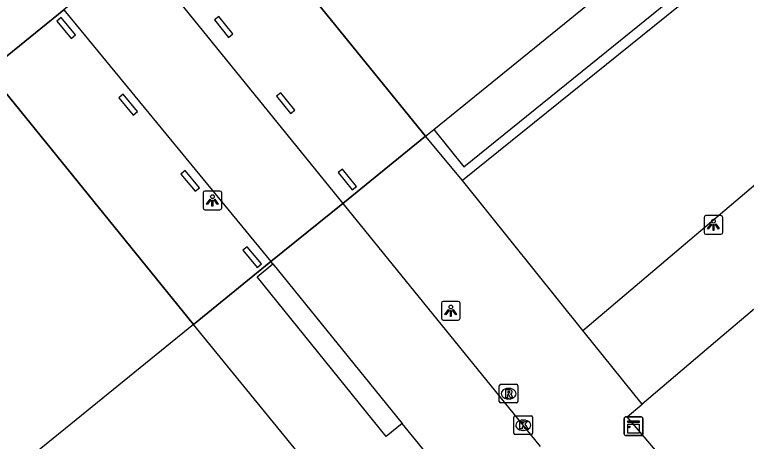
# Model space of a CAD drawing. Extents: x 161772 to 163123, y 383092 to 383917.
# Drawn here: x 162225.14 to 162264.38, y 383209.43 to 383232.32 of the extents above; entities that cross this region are included whole.
import ezdxf

# ---------------------------------------------------------------- set-up
doc = ezdxf.new("R2010")
doc.units = 0
for name, color, linetype in [('IMGEO_Kast', 7, 'Continuous'), ('IMGEO_Kolk', 7, 'Continuous'), ('IMGEO_Lichtpunt', 7, 'Continuous'), ('IMGEO_Muur', 7, 'Continuous'), ('IMGEO_Pand', 7, 'Continuous'), ('IMGEO_Pand_overbouw', 7, 'Continuous'), ('IMGEO_Rijbaan_lokaal_open', 7, 'Continuous'), ('IMGEO_Rioolput', 7, 'Continuous'), ('IMGEO_Voetpad_open', 7, 'Continuous')]:
    doc.layers.add(name, color=color, linetype=linetype)

msp = doc.modelspace()

# ---------------------------------------------------------------- linework, layer by layer
at = {"layer": 'IMGEO_Kast'}
for p, q in [((162257.83, 383209.812), (162257.83, 383210.653)), ((162257.83, 383210.653), (162257.83, 383209.812)), ((162257.905, 383210.737), (162258.746, 383210.737)), ((162258.746, 383210.737), (162257.905, 383210.737)), ((162258.83, 383210.662), (162258.83, 383209.821)), ((162258.83, 383209.821), (162258.83, 383210.662)), ((162258.755, 383209.737), (162257.914, 383209.737)), ((162257.914, 383209.737), (162258.755, 383209.737))]:
    msp.add_line(p, q, dxfattribs=at)
for points in [[(162258.025, 383210.527), (162258.625, 383210.527), (162258.625, 383210.442), (162258.025, 383210.442), (162258.025, 383210.527)], [(162258.025, 383210.352), (162258.625, 383210.352), (162258.625, 383209.863), (162258.025, 383209.863), (162258.025, 383210.352)]]:
    msp.add_lwpolyline(points, dxfattribs=at)
msp.add_circle((162258.109, 383210.201), 0.0377, dxfattribs=at)
for centre, start, end in [((162257.908, 383210.659), 92.4484, 184.2845), ((162257.908, 383210.659), 92.4484, 184.2845), ((162258.752, 383210.659), 2.4484, 94.2845), ((162258.752, 383210.659), 2.4484, 94.2845), ((162257.908, 383209.815), 182.4484, 274.2845), ((162257.908, 383209.815), 182.4484, 274.2845), ((162258.752, 383209.815), 272.4484, 4.2845), ((162258.752, 383209.815), 272.4484, 4.2845)]:
    msp.add_arc(centre, 0.0779, start, end, dxfattribs=at)
at = {"layer": 'IMGEO_Kolk'}
for p, q in [((162251.915, 383209.869), (162251.915, 383210.721)), ((162251.99, 383210.795), (162252.842, 383210.795)), ((162252.403, 383210.575), (162252.428, 383210.575)), ((162252.916, 383210.721), (162252.916, 383209.869)), ((162252.842, 383209.795), (162251.99, 383209.795)), ((162252.426, 383210.015), (162252.401, 383210.015))]:
    msp.add_line(p, q, dxfattribs=at)
for points in [[(162251.915, 383209.869), (162251.915, 383210.721)], [(162251.99, 383210.795), (162252.842, 383210.795)], [(162252.236, 383210.495), (162252.359, 383210.495), (162252.359, 383210.344), (162252.489, 383210.495), (162252.653, 383210.495), (162252.507, 383210.344), (162252.66, 383210.095), (162252.508, 383210.095), (162252.423, 383210.259), (162252.359, 383210.192), (162252.359, 383210.095), (162252.236, 383210.095), (162252.236, 383210.495)], [(162252.916, 383210.721), (162252.916, 383209.869)], [(162252.842, 383209.795), (162251.99, 383209.795)]]:
    msp.add_lwpolyline(points, dxfattribs=at)
for centre, start, end in [((162251.992, 383210.719), 91.552, 178.448), ((162251.992, 383210.719), 91.552, 178.448), ((162252.84, 383210.719), 1.552, 88.448), ((162252.84, 383210.719), 1.552, 88.448), ((162251.992, 383209.871), 181.552, 268.448), ((162251.992, 383209.871), 181.552, 268.448), ((162252.84, 383209.871), 271.552, 358.448), ((162252.84, 383209.871), 271.552, 358.448)]:
    msp.add_arc(centre, 0.0765, start, end, dxfattribs=at)
for centre, major_axis, ratio, start_param, end_param in [((162252.402, 383210.295), (-0.387, 0.002), 0.722429, 4.712389, 7.853982), ((162252.427, 383210.295), (-0.39, 0.002), 0.717154, 1.570796, 4.712389)]:
    msp.add_ellipse(centre, major_axis=major_axis, ratio=ratio, start_param=start_param, end_param=end_param, dxfattribs=at)
at = {"layer": 'IMGEO_Lichtpunt'}
for p, q in [((162235.249, 383222.756), (162235.249, 383221.949)), ((162235.249, 383222.756), (162235.249, 383221.949)), ((162236.151, 383222.851), (162235.343, 383222.851)), ((162236.151, 383222.851), (162235.343, 383222.851)), ((162236.245, 383221.949), (162236.245, 383222.756)), ((162236.245, 383221.949), (162236.245, 383222.756)), ((162235.343, 383221.855), (162236.151, 383221.855)), ((162235.343, 383221.855), (162236.151, 383221.855)), ((162262.116, 383221.441), (162262.116, 383220.634)), ((162262.116, 383221.441), (162262.116, 383220.634)), ((162263.018, 383221.536), (162262.21, 383221.536)), ((162263.018, 383221.536), (162262.21, 383221.536)), ((162263.112, 383220.634), (162263.112, 383221.441)), ((162263.112, 383220.634), (162263.112, 383221.441)), ((162262.21, 383220.54), (162263.018, 383220.54)), ((162262.21, 383220.54), (162263.018, 383220.54)), ((162248.032, 383216.838), (162248.032, 383216.031)), ((162248.032, 383216.838), (162248.032, 383216.031)), ((162248.934, 383216.933), (162248.126, 383216.933)), ((162248.934, 383216.933), (162248.126, 383216.933)), ((162249.028, 383216.031), (162249.028, 383216.838)), ((162249.028, 383216.031), (162249.028, 383216.838)), ((162248.126, 383215.937), (162248.934, 383215.937)), ((162248.126, 383215.937), (162248.934, 383215.937))]:
    msp.add_line(p, q, dxfattribs=at)
for points in [[(162235.623, 383222.42), (162235.662, 383222.392), (162235.474, 383222.13), (162235.436, 383222.157), (162235.623, 383222.42)], [(162235.725, 383222.372), (162235.772, 383222.372), (162235.772, 383222.05), (162235.725, 383222.05), (162235.725, 383222.372)], [(162235.835, 383222.392), (162235.873, 383222.419), (162236.06, 383222.157), (162236.021, 383222.129), (162235.835, 383222.392)], [(162262.49, 383221.105), (162262.529, 383221.077), (162262.341, 383220.815), (162262.303, 383220.842), (162262.49, 383221.105)], [(162262.592, 383221.057), (162262.639, 383221.057), (162262.639, 383220.735), (162262.592, 383220.735), (162262.592, 383221.057)], [(162262.702, 383221.077), (162262.74, 383221.104), (162262.927, 383220.842), (162262.888, 383220.814), (162262.702, 383221.077)], [(162248.406, 383216.502), (162248.445, 383216.474), (162248.257, 383216.212), (162248.219, 383216.239), (162248.406, 383216.502)], [(162248.508, 383216.454), (162248.555, 383216.454), (162248.555, 383216.132), (162248.508, 383216.132), (162248.508, 383216.454)], [(162248.618, 383216.474), (162248.656, 383216.501), (162248.843, 383216.239), (162248.804, 383216.211), (162248.618, 383216.474)]]:
    msp.add_lwpolyline(points, dxfattribs=at)
for centre in [(162235.748, 383222.554), (162262.615, 383221.239), (162248.531, 383216.636)]:
    msp.add_circle(centre, 0.0994, dxfattribs=at)
for centre, start, end in [((162235.343, 383222.756), 90, 180), ((162235.343, 383222.756), 90, 180), ((162236.151, 383222.756), 0, 90), ((162236.151, 383222.756), 0, 90), ((162235.343, 383221.949), 180, 270), ((162235.343, 383221.949), 180, 270), ((162236.151, 383221.949), 270, 0), ((162236.151, 383221.949), 270, 360), ((162262.21, 383221.441), 90, 180), ((162262.21, 383221.441), 90, 180), ((162263.018, 383221.441), 0, 90), ((162263.018, 383221.441), 0, 90), ((162262.21, 383220.634), 180, 270), ((162262.21, 383220.634), 180, 270), ((162263.018, 383220.634), 270, 0), ((162263.018, 383220.634), 270, 360), ((162248.126, 383216.838), 90, 180), ((162248.126, 383216.838), 90, 180), ((162248.934, 383216.838), 0, 90), ((162248.934, 383216.838), 0, 90), ((162248.126, 383216.031), 180, 270), ((162248.126, 383216.031), 180, 270), ((162248.934, 383216.031), 270, 0), ((162248.934, 383216.031), 270, 360)]:
    msp.add_arc(centre, 0.0946, start, end, dxfattribs=at)
at = {"layer": 'IMGEO_Muur'}
for points in [[(162260.746, 383236.819), (162262.673, 383234.333), (162249.167, 383223.416)], [(162247.618, 383226.155), (162249.236, 383224.147), (162261.922, 383234.434), (162260.307, 383236.463)], [(162249.167, 383223.416), (162247.181, 383225.799)]]:
    msp.add_lwpolyline(points, dxfattribs=at)
at = {"layer": 'IMGEO_Pand'}
for points in [[(162305.378, 383250.912), (162302.058, 383248.098), (162300.325, 383246.629), (162297.405, 383244.154), (162295.68, 383242.692), (162292.736, 383240.196), (162291.016, 383238.738), (162288.094, 383236.261), (162286.369, 383234.799), (162283.44, 383232.315), (162281.706, 383230.846), (162278.784, 383228.369), (162277.054, 383226.902), (162274.125, 383224.42), (162272.397, 383222.955), (162269.487, 383220.488), (162267.759, 383219.023), (162264.825, 383216.536), (162263.089, 383215.064), (162258.791, 383211.421)], [(162236.165, 383239.363), (162247.181, 383225.799)], [(162247.618, 383226.155), (162260.307, 383236.463)], [(162227.643, 383232.154), (162227.412, 383231.963), (162228.176, 383231.035), (162228.408, 383231.226), (162227.643, 383232.154)], [(162236.094, 383232.219), (162235.86, 383232.031), (162236.612, 383231.094), (162236.846, 383231.282), (162236.094, 383232.219)], [(162234.738, 383215.702), (162223.715, 383229.269)], [(162239.42, 383228.129), (162239.185, 383227.943), (162239.928, 383227.008), (162240.162, 383227.195), (162239.42, 383228.129)], [(162230.96, 383228.049), (162230.729, 383227.858), (162231.494, 383226.93), (162231.725, 383227.121), (162230.96, 383228.049)], [(162247.181, 383225.799), (162247.618, 383226.155)], [(162234.283, 383223.957), (162234.053, 383223.764), (162234.824, 383222.842), (162235.054, 383223.035), (162234.283, 383223.957)], [(162242.731, 383224.037), (162242.496, 383223.851), (162243.239, 383222.916), (162243.474, 383223.103), (162242.731, 383224.037)], [(162237.612, 383219.871), (162237.382, 383219.679), (162238.149, 383218.758), (162238.379, 383218.95), (162237.612, 383219.871)], [(162234.738, 383215.702), (162229.866, 383211.74), (162227.875, 383210.121), (162225.512, 383208.2), (162223.531, 383206.589), (162221.168, 383204.667)], [(162267.151, 383199.941), (162257.994, 383210.746), (162258.791, 383211.421)]]:
    msp.add_lwpolyline(points, dxfattribs=at)
at = {"layer": 'IMGEO_Pand_overbouw'}
msp.add_lwpolyline([(162247.181, 383225.799), (162236.165, 383239.363), (162227.789, 383232.572), (162224.456, 383229.869), (162223.715, 383229.269), (162234.738, 383215.702), (162238.885, 383219.068), (162242.734, 383222.191)], close=True, dxfattribs=at)
at = {"layer": 'IMGEO_Rijbaan_lokaal_open'}
for points in [[(162231.74, 383235.776), (162242.734, 383222.191)], [(162227.789, 383232.572), (162238.885, 383219.068)], [(162242.734, 383222.191), (162238.885, 383219.068)], [(162242.734, 383222.191), (162253.328, 383209.162)], [(162238.988, 383218.943), (162238.885, 383219.068)], [(162238.988, 383218.943), (162245.917, 383210.394)], [(162240.845, 383208.205), (162234.738, 383215.702)], [(162260.022, 383193.1), (162245.917, 383210.394)]]:
    msp.add_lwpolyline(points, dxfattribs=at)
at = {"layer": 'IMGEO_Rioolput'}
for p, q in [((162251.13, 383211.563), (162251.13, 383212.415)), ((162251.205, 383212.489), (162252.057, 383212.489)), ((162252.131, 383212.415), (162252.131, 383211.563)), ((162251.618, 383212.269), (162251.643, 383212.269)), ((162251.641, 383211.709), (162251.616, 383211.709)), ((162252.057, 383211.489), (162251.205, 383211.489))]:
    msp.add_line(p, q, dxfattribs=at)
for points in [[(162251.13, 383211.563), (162251.13, 383212.415)], [(162251.205, 383212.489), (162252.057, 383212.489)], [(162252.131, 383212.415), (162252.131, 383211.563)], [(162251.719, 383212.187), (162251.467, 383212.189), (162251.467, 383211.789)], [(162251.645, 383212.108), (162251.591, 383212.108), (162251.591, 383212.027)], [(162251.591, 383212.027), (162251.643, 383212.027)], [(162251.467, 383211.789), (162251.591, 383211.789), (162251.591, 383211.951), (162251.602, 383211.951)], [(162251.649, 383211.922), (162251.72, 383211.789), (162251.86, 383211.789), (162251.795, 383211.915)], [(162252.057, 383211.489), (162251.205, 383211.489)]]:
    msp.add_lwpolyline(points, dxfattribs=at)
for centre, radius, start, end in [((162251.207, 383212.413), 0.0765, 91.552, 178.448), ((162251.207, 383212.413), 0.0765, 91.552, 178.448), ((162252.055, 383212.413), 0.0765, 1.552, 88.448), ((162252.055, 383212.413), 0.0765, 1.552, 88.448), ((162251.627, 383212.216), 0.19, 274.7715, 282.9687), ((162251.651, 383212.012), 0.0964, 77.0061, 93.1865), ((162251.665, 383212.069), 0.0378, 276.6634, 79.6772), ((162251.718, 383212.077), 0.109, 350.3612, 89.416), ((162251.716, 383212.077), 0.112, 277.5842, 350.9817), ((162251.601, 383211.898), 0.0533, 26.0293, 88.6989), ((162251.7, 383211.862), 0.108, 29.5134, 73.7905), ((162251.207, 383211.565), 0.0765, 181.552, 268.448), ((162251.207, 383211.565), 0.0765, 181.552, 268.448), ((162252.055, 383211.565), 0.0765, 271.552, 358.448), ((162252.055, 383211.565), 0.0765, 271.552, 358.448)]:
    msp.add_arc(centre, radius, start, end, dxfattribs=at)
for centre, major_axis, ratio, start_param, end_param in [((162251.617, 383211.989), (-0.387, 0.002), 0.722429, 4.712389, 7.853982), ((162251.642, 383211.989), (-0.39, 0.002), 0.717154, 1.570796, 4.712389)]:
    msp.add_ellipse(centre, major_axis=major_axis, ratio=ratio, start_param=start_param, end_param=end_param, dxfattribs=at)
at = {"layer": 'IMGEO_Voetpad_open'}
for points in [[(162255.614, 383215.381), (162255.715, 383215.467), (162302.061, 383254.778)], [(162224.456, 383229.869), (162227.789, 383232.572)], [(162247.181, 383225.799), (162242.734, 383222.191)], [(162255.614, 383215.381), (162249.167, 383223.416)], [(162238.885, 383219.068), (162234.738, 383215.702)], [(162245.917, 383210.394), (162245.059, 383209.697), (162238.144, 383218.25), (162238.988, 383218.943)], [(162258.791, 383211.421), (162255.614, 383215.381)]]:
    msp.add_lwpolyline(points, dxfattribs=at)

doc.saveas('drawing.dxf')
